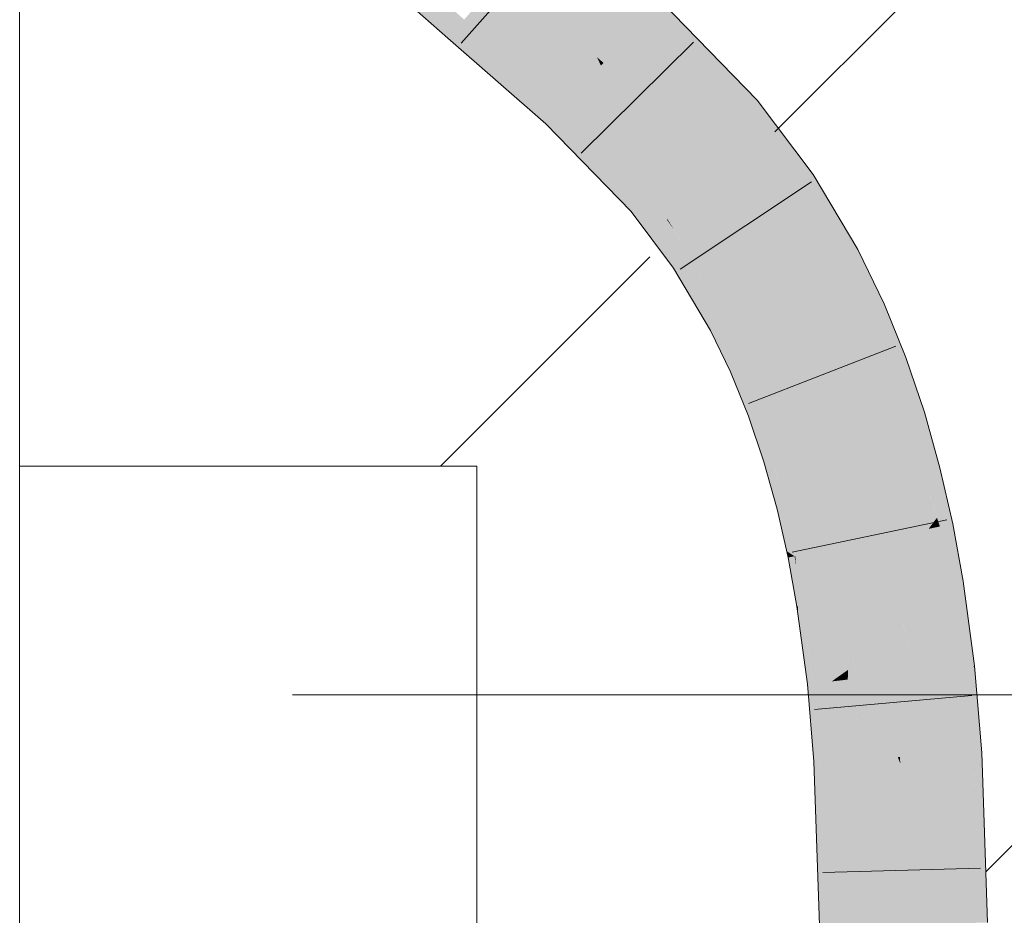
# Model space of a CAD drawing. Extents: x -620 to 300, y 62 to 1162.
# Tile 257 of 300: x 225.01 to 226.48, y 869.3 to 870.63. Entities that reach past the tile are written whole.
import ezdxf
from ezdxf.lldxf.tags import DXFTag

# ---------------------------------------------------------------- set-up
doc = ezdxf.new("R2010")
doc.units = 0
doc.layers.get('0').update_dxf_attribs({"lineweight": 13})
for name, color, linetype, lineweight, true_color in [('E_Betonbaudose', 1, 'Continuous', 13, 0xff0000), ('E_Detail_Wandschraffur', 7, 'Continuous', 5, 0xc0c0c0), ('E_Leerrohr 25-A06G94ES8I', 7, 'Continuous', 9, 0xff8000), ('E_Leerrohr 25-Shading', 7, 'Continuous', 9, 0xff8000)]:
    doc.layers.add(name, color=color, linetype=linetype, lineweight=lineweight, true_color=true_color)
doc.layers.add('E_Detail_Linie_Text_Bem', color=7, linetype='Continuous', lineweight=13)
tags = doc.linetypes.add('fein_strichliert', pattern=[4, 1, -2, 1]).pattern_tags.tags
tags[8:9] = [DXFTag(74, 4), DXFTag(75, 0), DXFTag(340, '0'), DXFTag(46, 0.0), DXFTag(50, 0.0), DXFTag(44, 0.0), DXFTag(45, 0.0)]
tags[6:7] = [DXFTag(74, 4), DXFTag(75, 0), DXFTag(340, '0'), DXFTag(46, 0.0), DXFTag(50, 0.0), DXFTag(44, 0.0), DXFTag(45, 0.0)]
tags[4:5] = [DXFTag(74, 4), DXFTag(75, 0), DXFTag(340, '0'), DXFTag(46, 0.0), DXFTag(50, 0.0), DXFTag(44, 0.0), DXFTag(45, 0.0)]

# ---------------------------------------------------------------- blocks, each defined once
blk = doc.blocks.new('Shading-A06G94358I', base_point=(225.3436, 853.8696))
at = {"layer": 'E_Leerrohr 25-Shading', "color": 43, "true_color": 0xd7ab7f}
for points in [[(225.8127, 870.7906), (225.7886, 870.7631), (225.9653, 870.6562), (225.9401, 870.6297)], [(225.6222, 870.6735), (225.598, 870.646), (225.672, 870.6302), (225.6479, 870.6027)], [(226.1077, 870.5101), (225.9653, 870.6562), (225.9552, 870.6142), (225.9401, 870.6297)], [(225.672, 870.6302), (225.6479, 870.6027), (225.8184, 870.5015), (225.7932, 870.475)], [(226.1077, 870.5101), (225.9552, 870.6142), (226.0976, 870.5011)], [(225.9552, 870.6142), (226.0803, 870.4858), (226.0976, 870.5011)], [(225.8373, 870.4821), (225.8184, 870.5015), (225.9204, 870.3445), (225.7932, 870.475)], [(226.1909, 870.4), (226.1825, 870.4111), (226.0803, 870.4858), (226.0976, 870.5011)], [(226.1825, 870.4111), (226.1077, 870.5101), (226.0976, 870.5011)], [(226.1909, 870.4), (226.0803, 870.4858), (226.1605, 870.3796)], [(225.8373, 870.4821), (225.9204, 870.3445), (225.9461, 870.3672)], [(225.9478, 870.3688), (225.8373, 870.4821), (225.9461, 870.3672)], [(226.1909, 870.4), (226.1605, 870.3796), (226.2576, 870.2881), (226.2254, 870.2704)], [(225.9834, 870.2606), (225.9749, 870.3254), (225.9204, 870.3445), (225.9461, 870.3672)], [(225.9461, 870.3672), (225.9749, 870.3254), (225.9478, 870.3688), (225.9741, 870.3318)], [(225.9741, 870.3318), (225.9737, 870.3343), (225.9478, 870.3688)], [(225.9847, 870.3168), (225.9737, 870.3343), (225.9741, 870.3318)], [(226.0114, 870.2794), (226.0138, 870.2811), (225.9847, 870.317), (225.9737, 870.3343)], [(226.0081, 870.2773), (226.0092, 870.278), (225.9741, 870.3318), (225.9847, 870.3168)], [(226.0081, 870.2773), (225.9741, 870.3318), (225.9749, 870.3254)], [(225.9749, 870.3254), (225.9834, 870.2606), (226.0081, 870.2773)], [(226.0092, 870.278), (226.0114, 870.2794), (225.9847, 870.317)], [(226.0592, 870.1793), (226.0632, 870.1815), (226.0092, 870.278), (226.0114, 870.2794)], [(226.0114, 870.2794), (226.0632, 870.1815), (226.0137, 870.281), (226.0682, 870.1842)], [(226.0682, 870.1842), (226.0705, 870.1854), (226.0137, 870.281), (226.0138, 870.2811)], [(226.2576, 870.2881), (226.2254, 870.2704), (226.2965, 870.2077), (226.263, 870.1929)], [(226.0137, 870.2663), (226.0081, 870.2773), (225.9908, 870.2482), (225.9834, 870.2606)], [(226.0585, 870.1788), (226.0137, 870.2663), (226.0384, 870.1678), (225.9908, 870.2482)], [(226.0592, 870.1793), (226.0092, 870.278), (226.0585, 870.1788), (226.0081, 870.2773)], [(226.2965, 870.2077), (226.263, 870.1929), (226.329, 870.1277), (226.2947, 870.1149)], [(226.0751, 870.1361), (226.0585, 870.1788), (226.0589, 870.1251), (226.0384, 870.1678)], [(226.0861, 870.1143), (226.0592, 870.1793), (226.0839, 870.1133), (226.0585, 870.1788)], [(226.0861, 870.1143), (226.0897, 870.1159), (226.0592, 870.1793), (226.0632, 870.1815)], [(226.0632, 870.1815), (226.0897, 870.1159), (226.0682, 870.1842), (226.0965, 870.1189)], [(226.0682, 870.1842), (226.0965, 870.1189), (226.0705, 870.1854), (226.1003, 870.1206)], [(226.1003, 870.1206), (226.1014, 870.1211), (226.0705, 870.1854)], [(226.0839, 870.1133), (226.0751, 870.1361), (226.068, 870.1063), (226.0589, 870.1251)], [(226.0897, 870.1159), (226.1118, 870.0468), (226.0965, 870.1189), (226.1204, 870.05)], [(226.0965, 870.1189), (226.1204, 870.05), (226.1003, 870.1206), (226.1257, 870.052)], [(226.1003, 870.1206), (226.1257, 870.052), (226.1014, 870.1211), (226.1281, 870.0529)], [(226.1281, 870.0529), (226.129, 870.0532), (226.1014, 870.1211)], [(226.3566, 870.0463), (226.329, 870.1277), (226.3103, 870.069), (226.2947, 870.1149)], [(226.0839, 870.1133), (226.068, 870.1063), (226.105, 870.0443), (226.0947, 870.0405)], [(226.1102, 870.0462), (226.0861, 870.1143), (226.105, 870.0443), (226.0839, 870.1133)], [(226.1102, 870.0462), (226.1118, 870.0468), (226.0861, 870.1143), (226.0897, 870.1159)], [(226.3566, 870.0463), (226.3103, 870.069), (226.3242, 870.0363)], [(226.3103, 870.069), (226.3216, 870.0355), (226.3242, 870.0363)], [(226.1214, 869.9736), (226.1102, 870.0462), (226.105, 870.0443)], [(226.1118, 870.0468), (226.1102, 870.0462), (226.1197, 870.0142)], [(226.1214, 869.9736), (226.129, 869.976), (226.1102, 870.0462), (226.1197, 870.0143)], [(226.1118, 870.0468), (226.1309, 869.9765), (226.1204, 870.05), (226.1394, 869.9791)], [(226.1309, 869.9765), (226.1118, 870.0468), (226.1197, 870.0142)], [(226.1204, 870.05), (226.1394, 869.9791), (226.1257, 870.052), (226.1464, 869.9813)], [(226.1257, 870.052), (226.1464, 869.9813), (226.1281, 870.0529), (226.1501, 869.9824)], [(226.1281, 870.0529), (226.1501, 869.9824), (226.129, 870.0532), (226.1519, 869.983)], [(226.1519, 869.983), (226.1527, 869.9833), (226.129, 870.0532)], [(226.3797, 869.9637), (226.3566, 870.0463), (226.3535, 869.9571), (226.3242, 870.0363)], [(226.105, 870.0443), (226.0947, 870.0405), (226.1214, 869.9736), (226.1178, 869.9725)], [(226.3242, 870.0363), (226.3216, 870.0355), (226.3535, 869.9571), (226.3442, 869.9548)], [(226.129, 869.976), (226.1309, 869.9765), (226.1197, 870.0143)], [(226.1214, 869.9736), (226.1178, 869.9725), (226.1272, 869.9387)], [(226.1214, 869.9736), (226.1374, 869.9023), (226.129, 869.976), (226.1342, 869.9471)], [(226.1374, 869.9023), (226.1214, 869.9736), (226.1272, 869.9387)], [(226.1342, 869.9471), (226.1325, 869.9699), (226.129, 869.976), (226.1309, 869.9765)], [(226.1486, 869.9052), (226.154, 869.9066), (226.1309, 869.9765), (226.1394, 869.9791)], [(226.1394, 869.9791), (226.154, 869.9066), (226.1464, 869.9813), (226.1625, 869.9088)], [(226.1464, 869.9813), (226.1625, 869.9088), (226.1501, 869.9824), (226.1675, 869.91)], [(226.1501, 869.9824), (226.1675, 869.91), (226.1519, 869.983), (226.1703, 869.9107)], [(226.1519, 869.983), (226.1703, 869.9107), (226.1527, 869.9833), (226.172, 869.9111)], [(226.172, 869.9111), (226.1729, 869.9113), (226.1527, 869.9833)], [(226.1441, 869.9041), (226.1325, 869.9699), (226.1419, 869.9035), (226.1342, 869.9471)], [(226.1486, 869.9052), (226.1325, 869.9699), (226.1441, 869.9041)], [(226.3752, 869.8896), (226.3535, 869.9571), (226.3628, 869.873), (226.3442, 869.9548)], [(226.3987, 869.8804), (226.3797, 869.9637), (226.3795, 869.8765), (226.3535, 869.9571)], [(226.1342, 869.9471), (226.1374, 869.9023), (226.1419, 869.9035)], [(226.1441, 869.9041), (226.1374, 869.9023), (226.1516, 869.8398)], [(226.1634, 869.8322), (226.1486, 869.9052), (226.1516, 869.8398), (226.1441, 869.9041)], [(226.1634, 869.8322), (226.1645, 869.8325), (226.1486, 869.9052), (226.154, 869.9066)], [(226.154, 869.9066), (226.1645, 869.8325), (226.1625, 869.9088), (226.1746, 869.8345)], [(226.1625, 869.9088), (226.1746, 869.8345), (226.1675, 869.91), (226.1808, 869.8358)], [(226.1675, 869.91), (226.1808, 869.8358), (226.1703, 869.9107), (226.1846, 869.8365)], [(226.1703, 869.9107), (226.1846, 869.8365), (226.172, 869.9111), (226.1872, 869.8371)], [(226.172, 869.9111), (226.1872, 869.8371), (226.1729, 869.9113), (226.1889, 869.8375)], [(226.1889, 869.8375), (226.1896, 869.8376), (226.1729, 869.9113)], [(226.3752, 869.8896), (226.3628, 869.873), (226.3788, 869.8763)], [(226.3795, 869.8765), (226.3752, 869.8896), (226.3788, 869.8763)], [(226.3788, 869.8763), (226.3628, 869.873), (226.397, 869.7925), (226.378, 869.7896)], [(226.4027, 869.7934), (226.3795, 869.8765), (226.397, 869.7925), (226.3788, 869.8763)], [(226.4142, 869.7952), (226.3987, 869.8804), (226.4027, 869.7934), (226.3795, 869.8765)], [(226.1634, 869.8322), (226.1516, 869.8398), (226.1538, 869.8303)], [(226.1629, 869.8322), (226.1538, 869.8303), (226.1684, 869.7577), (226.167, 869.7574)], [(226.1755, 869.7588), (226.1634, 869.8322), (226.1684, 869.7577), (226.1629, 869.8322)], [(226.1645, 869.8325), (226.1634, 869.8322), (226.1658, 869.8175)], [(226.1645, 869.8325), (226.1755, 869.7588), (226.1746, 869.8345), (226.1828, 869.7599)], [(226.1755, 869.7588), (226.1645, 869.8325), (226.1658, 869.8175)], [(226.1746, 869.8345), (226.1828, 869.7599), (226.1808, 869.8358), (226.1903, 869.761)], [(226.1808, 869.8358), (226.1903, 869.761), (226.1846, 869.8365), (226.195, 869.7617)], [(226.1846, 869.8365), (226.195, 869.7617), (226.1872, 869.8371), (226.1985, 869.7623)], [(226.1872, 869.8371), (226.1985, 869.7623), (226.1889, 869.8375), (226.201, 869.7626)], [(226.1889, 869.8375), (226.201, 869.7626), (226.1896, 869.8376), (226.2025, 869.7629)], [(226.2025, 869.7629), (226.2032, 869.763), (226.1896, 869.8376)], [(226.378, 869.7896), (226.4083, 869.7208), (226.397, 869.7925)], [(226.3945, 869.6654), (226.4166, 869.6678), (226.378, 869.7896), (226.4083, 869.7208)], [(226.4083, 869.7208), (226.4027, 869.7934), (226.397, 869.7925)], [(226.4295, 869.6801), (226.4142, 869.7952), (226.4027, 869.7934)], [(226.4083, 869.7208), (226.4309, 869.6694), (226.4027, 869.7934), (226.4295, 869.6801)], [(226.1684, 869.7577), (226.167, 869.7574), (226.1686, 869.746)], [(226.1824, 869.6423), (226.1852, 869.68), (226.1684, 869.7577), (226.1755, 869.7588)], [(226.1824, 869.6423), (226.1684, 869.7577), (226.1686, 869.746)], [(226.1828, 869.7599), (226.1755, 869.7588), (226.1883, 869.6554)], [(226.1828, 869.7599), (226.1898, 869.6431), (226.1903, 869.761), (226.1983, 869.644)], [(226.1898, 869.6431), (226.1828, 869.7599), (226.1883, 869.6554)], [(226.1903, 869.761), (226.1983, 869.644), (226.195, 869.7617), (226.2045, 869.6447)], [(226.195, 869.7617), (226.2045, 869.6447), (226.1985, 869.7623), (226.2094, 869.6453)], [(226.1985, 869.7623), (226.2094, 869.6453), (226.201, 869.7626), (226.2132, 869.6456)], [(226.201, 869.7626), (226.2132, 869.6456), (226.2025, 869.7629), (226.2159, 869.6459)], [(226.2025, 869.7629), (226.2159, 869.6459), (226.2032, 869.763), (226.2176, 869.6461)], [(226.2176, 869.6461), (226.2188, 869.6462), (226.2032, 869.763)], [(226.4083, 869.7208), (226.4166, 869.6678), (226.4085, 869.7204), (226.4203, 869.6682)], [(226.4085, 869.7204), (226.4085, 869.72), (226.4309, 869.6694), (226.4294, 869.6692)], [(226.4085, 869.72), (226.4203, 869.6682), (226.4294, 869.6692)], [(226.1852, 869.68), (226.1824, 869.6423), (226.1862, 869.6427)], [(226.1898, 869.6431), (226.1852, 869.68), (226.1862, 869.6427)], [(226.4166, 869.6678), (226.3945, 869.6654), (226.4293, 869.5392), (226.4053, 869.538)], [(226.4293, 869.5392), (226.4203, 869.6682), (226.4166, 869.6678)], [(226.4203, 869.6682), (226.4403, 869.5581), (226.4294, 869.6692), (226.4314, 869.6639)], [(226.4293, 869.5392), (226.4419, 869.5398), (226.4203, 869.6682), (226.4403, 869.5581)], [(226.4314, 869.6639), (226.4309, 869.6694), (226.4294, 869.6692)], [(226.1862, 869.6427), (226.1824, 869.6423), (226.1853, 869.6084)], [(226.1993, 869.5275), (226.1898, 869.6431), (226.1853, 869.6084), (226.1862, 869.6427)], [(226.1993, 869.5275), (226.1998, 869.5276), (226.1898, 869.6431), (226.1983, 869.644)], [(226.1983, 869.644), (226.1998, 869.5276), (226.2045, 869.6447), (226.2073, 869.528)], [(226.2045, 869.6447), (226.2073, 869.528), (226.2094, 869.6453), (226.2136, 869.5283)], [(226.2094, 869.6453), (226.2136, 869.5283), (226.2132, 869.6456), (226.2187, 869.5285)], [(226.2132, 869.6456), (226.2187, 869.5285), (226.2159, 869.6459), (226.2225, 869.5287)], [(226.2225, 869.5287), (226.2288, 869.5291), (226.2159, 869.6459), (226.2188, 869.6462)], [(226.1993, 869.5275), (226.1853, 869.6084), (226.1922, 869.5272)], [(226.4387, 869.2873), (226.4293, 869.5392), (226.4114, 869.3585), (226.4053, 869.538)], [(226.4483, 869.3491), (226.4419, 869.5398), (226.4311, 869.4919), (226.4293, 869.5392)], [(226.2013, 869.4766), (226.1993, 869.5275), (226.1962, 869.4098), (226.1922, 869.5272)], [(226.2073, 869.528), (226.1993, 869.5275), (226.2034, 869.4218)], [(226.2034, 869.4218), (226.2079, 869.3048), (226.2073, 869.528), (226.2084, 869.3267)], [(226.2073, 869.528), (226.2084, 869.3267), (226.2136, 869.5283)], [(226.2136, 869.5283), (226.2084, 869.3267), (226.2187, 869.5285), (226.2169, 869.4106)], [(226.2288, 869.5291), (226.2169, 869.4106), (226.237, 869.2843), (226.215, 869.284)], [(226.2169, 869.4106), (226.2288, 869.5291), (226.2187, 869.5285)], [(226.4311, 869.4919), (226.4356, 869.3697), (226.4483, 869.3491), (226.4495, 869.3132)], [(226.2087, 869.2839), (226.2013, 869.4766), (226.2004, 869.2838), (226.1962, 869.4098)], [(226.2169, 869.4106), (226.2084, 869.3267), (226.215, 869.284), (226.2087, 869.2839)], [(226.4387, 869.2873), (226.4114, 869.3585), (226.4174, 869.287)], [(226.4114, 869.3585), (226.4138, 869.2869), (226.4174, 869.287)], [(226.4356, 869.3697), (226.4387, 869.2873), (226.4495, 869.3132), (226.4504, 869.2875)], [(226.2079, 869.3048), (226.2087, 869.2839), (226.2084, 869.3267)]]:
    blk.add_solid(points, dxfattribs=at)
at = {"layer": 'E_Leerrohr 25-Shading', "color": 31, "true_color": 0xfabd7f}
for points in [[(225.9401, 870.6297), (225.7886, 870.7631), (225.8693, 870.5744), (225.7303, 870.6967)], [(225.8693, 870.5744), (225.7303, 870.6967), (225.8184, 870.5015), (225.672, 870.6302)], [(225.9401, 870.6297), (225.8693, 870.5744), (225.9036, 870.5912)], [(225.9552, 870.6142), (225.9401, 870.6297), (225.9036, 870.5912)], [(226.0803, 870.4858), (225.9552, 870.6142), (225.8793, 870.5656), (225.9036, 870.5912)], [(225.8693, 870.5744), (225.8793, 870.5656), (225.9036, 870.5912)], [(225.8693, 870.5744), (225.8184, 870.5015), (225.8755, 870.5617)], [(225.8793, 870.5656), (225.8693, 870.5744), (225.8755, 870.5617)], [(225.8755, 870.5617), (225.8184, 870.5015), (225.9577, 870.3775), (225.9478, 870.3688)], [(226.0141, 870.4273), (225.8793, 870.5656), (225.9577, 870.3775), (225.8755, 870.5617)], [(226.0197, 870.4323), (226.0803, 870.4858), (225.8793, 870.5656)], [(226.0141, 870.4273), (226.0197, 870.4323), (225.8793, 870.5656)], [(226.1605, 870.3796), (226.0803, 870.4858), (226.1038, 870.3415), (226.0197, 870.4323)], [(226.0871, 870.3303), (226.0141, 870.4273), (225.9737, 870.3343), (225.9577, 870.3775)], [(226.1038, 870.3415), (226.0197, 870.4323), (226.0936, 870.3347), (226.0141, 870.4273)], [(226.0141, 870.4273), (226.0871, 870.3303), (226.0936, 870.3347)], [(225.9577, 870.3775), (225.9478, 870.3688), (225.9737, 870.3343)], [(226.2254, 870.2704), (226.1605, 870.3796), (226.1824, 870.2468), (226.1038, 870.3415)], [(226.1824, 870.2468), (226.1038, 870.3415), (226.1673, 870.2385), (226.0936, 870.3347)], [(226.0871, 870.3303), (225.9737, 870.3343), (226.0138, 870.2811)], [(226.0871, 870.3303), (226.0138, 870.2811), (226.1479, 870.228), (226.0705, 870.1854)], [(226.1673, 870.2385), (226.0936, 870.3347), (226.1536, 870.2311), (226.0871, 870.3303)], [(226.0871, 870.3303), (226.1479, 870.228), (226.1536, 870.2311)], [(226.263, 870.1929), (226.2254, 870.2704), (226.2334, 870.1797), (226.1824, 870.2468)], [(226.2144, 870.1713), (226.1673, 870.2385), (226.1953, 870.1628), (226.1536, 870.2311)], [(226.2334, 870.1797), (226.1824, 870.2468), (226.2144, 870.1713), (226.1673, 870.2385)], [(226.1479, 870.228), (226.0705, 870.1854), (226.1822, 870.157), (226.1014, 870.1211)], [(226.1536, 870.2311), (226.1479, 870.228), (226.1953, 870.1628), (226.1822, 870.157)], [(226.2947, 870.1149), (226.263, 870.1929), (226.2826, 870.1104), (226.2334, 870.1797)], [(226.2323, 870.1441), (226.2554, 870.1488), (226.2144, 870.1713), (226.2334, 870.1797)], [(226.1909, 870.1357), (226.2323, 870.1441), (226.1822, 870.157), (226.2144, 870.1713)], [(226.1909, 870.1357), (226.1822, 870.157), (226.129, 870.0532), (226.1014, 870.1211)], [(226.2826, 870.1104), (226.2554, 870.1488), (226.2119, 870.084), (226.1909, 870.1357)], [(226.1909, 870.1357), (226.129, 870.0532), (226.2021, 870.0804)], [(226.2119, 870.084), (226.1909, 870.1357), (226.2021, 870.0804)], [(226.3216, 870.0355), (226.3103, 870.069), (226.2119, 870.084), (226.2826, 870.1104)], [(226.3103, 870.069), (226.2947, 870.1149), (226.2826, 870.1104)], [(226.2021, 870.0804), (226.129, 870.0532), (226.2156, 870.0027), (226.1527, 869.9833)], [(226.2372, 870.0093), (226.2119, 870.084), (226.2156, 870.0027), (226.2021, 870.0804)], [(226.2394, 870.0101), (226.3216, 870.0355), (226.2119, 870.084)], [(226.2372, 870.0093), (226.2394, 870.0101), (226.2119, 870.084)], [(226.3442, 869.9548), (226.3216, 870.0355), (226.2652, 869.9348), (226.2394, 870.0101)], [(226.2156, 870.0027), (226.1527, 869.9833), (226.227, 869.925), (226.1729, 869.9113)], [(226.2585, 869.933), (226.2372, 870.0093), (226.227, 869.925), (226.2156, 870.0027)], [(226.2652, 869.9348), (226.2394, 870.0101), (226.2606, 869.9336), (226.2372, 870.0093)], [(226.2372, 870.0093), (226.2585, 869.933), (226.2606, 869.9336)], [(226.3628, 869.873), (226.3442, 869.9548), (226.2893, 869.858), (226.2652, 869.9348)], [(226.2762, 869.8553), (226.2585, 869.933), (226.2364, 869.8472), (226.227, 869.925)], [(226.2824, 869.8566), (226.2606, 869.9336), (226.2782, 869.8557), (226.2585, 869.933)], [(226.2585, 869.933), (226.2762, 869.8553), (226.2782, 869.8557)], [(226.2893, 869.858), (226.2652, 869.9348), (226.2824, 869.8566), (226.2606, 869.9336)], [(226.2247, 869.9245), (226.1729, 869.9113), (226.2242, 869.8447), (226.1896, 869.8376)], [(226.2364, 869.8472), (226.227, 869.925), (226.2242, 869.8447), (226.2247, 869.9245)], [(226.378, 869.7896), (226.3628, 869.873), (226.3121, 869.7796), (226.2893, 869.858)], [(226.2906, 869.7763), (226.2762, 869.8553), (226.2441, 869.7692), (226.2364, 869.8472)], [(226.2782, 869.8557), (226.2762, 869.8553), (226.2962, 869.7772), (226.2906, 869.7763)], [(226.3027, 869.7781), (226.2824, 869.8566), (226.2962, 869.7772), (226.2782, 869.8557)], [(226.3121, 869.7796), (226.2893, 869.858), (226.3027, 869.7781), (226.2824, 869.8566)], [(226.2048, 869.8407), (226.1896, 869.8376), (226.2099, 869.764), (226.2032, 869.763)], [(226.2245, 869.7662), (226.2242, 869.8447), (226.2099, 869.764), (226.2048, 869.8407)], [(226.2441, 869.7692), (226.2364, 869.8472), (226.2245, 869.7662), (226.2242, 869.8447)], [(226.3945, 869.6654), (226.378, 869.7896), (226.3439, 869.6599), (226.3121, 869.7796)], [(226.2256, 869.6796), (226.2441, 869.7692), (226.2245, 869.7662)], [(226.2441, 869.7692), (226.2256, 869.6796), (226.243, 869.6634), (226.226, 869.6514)], [(226.2441, 869.7692), (226.243, 869.6634), (226.2457, 869.7475)], [(226.2441, 869.7692), (226.2492, 869.7009), (226.2906, 869.7763), (226.2685, 869.7021)], [(226.2906, 869.7763), (226.2685, 869.7021), (226.3002, 869.7039)], [(226.3002, 869.7039), (226.3197, 869.7051), (226.2906, 869.7763), (226.3027, 869.7781)], [(226.3197, 869.7051), (226.3316, 869.7059), (226.3027, 869.7781), (226.3121, 869.7796)], [(226.2099, 869.764), (226.2032, 869.763), (226.2188, 869.6462)], [(226.2245, 869.7662), (226.2099, 869.764), (226.2256, 869.6796), (226.2188, 869.6462)], [(226.243, 869.6634), (226.2515, 869.6694), (226.2457, 869.7475)], [(226.2492, 869.7009), (226.253, 869.65), (226.2685, 869.7021)], [(226.2685, 869.7021), (226.253, 869.65), (226.3002, 869.7039), (226.3033, 869.6555)], [(226.3439, 869.6599), (226.3316, 869.7059), (226.3067, 869.6558), (226.3002, 869.7039)], [(226.3033, 869.6555), (226.3067, 869.6558), (226.3002, 869.7039)], [(226.2256, 869.6796), (226.2188, 869.6462), (226.226, 869.6514)], [(226.2506, 869.6497), (226.2515, 869.6694), (226.2425, 869.6489), (226.243, 869.6634)], [(226.253, 869.65), (226.2515, 869.6694), (226.2506, 869.6497)], [(226.4053, 869.538), (226.3945, 869.6654), (226.3735, 869.5364), (226.3439, 869.6599)], [(226.226, 869.6514), (226.2188, 869.6462), (226.2261, 869.647)], [(226.2425, 869.6489), (226.243, 869.6634), (226.2261, 869.647), (226.226, 869.6514)], [(226.2411, 869.5854), (226.2497, 869.6248), (226.2425, 869.6489), (226.2506, 869.6497)], [(226.2497, 869.6248), (226.2534, 869.6415), (226.2506, 869.6497), (226.253, 869.65)], [(226.259, 869.5306), (226.3082, 869.533), (226.253, 869.65), (226.3033, 869.6555)], [(226.3082, 869.533), (226.317, 869.5335), (226.3033, 869.6555), (226.3067, 869.6558)], [(226.3735, 869.5364), (226.3439, 869.6599), (226.32, 869.5336), (226.3067, 869.6558)], [(226.3067, 869.6558), (226.317, 869.5335), (226.32, 869.5336)], [(226.2261, 869.647), (226.2188, 869.6462), (226.2288, 869.5291)], [(226.2425, 869.6489), (226.2261, 869.647), (226.2411, 869.5854), (226.2288, 869.5291)], [(226.2493, 869.5301), (226.2534, 869.6415), (226.2464, 869.5299), (226.2497, 869.6248)], [(226.259, 869.5306), (226.2534, 869.6415), (226.2493, 869.5301)], [(226.2464, 869.5299), (226.2497, 869.6248), (226.2399, 869.5296), (226.2411, 869.5854)], [(226.2411, 869.5854), (226.2288, 869.5291), (226.2399, 869.5296)], [(226.2652, 869.2847), (226.3117, 869.2854), (226.259, 869.5306), (226.3082, 869.533)], [(226.3117, 869.2854), (226.3254, 869.2856), (226.3082, 869.533), (226.317, 869.5335)], [(226.317, 869.5335), (226.3208, 869.524), (226.32, 869.5336)], [(226.317, 869.5335), (226.3318, 869.2857), (226.3208, 869.524), (226.3406, 869.2858)], [(226.317, 869.5335), (226.3254, 869.2856), (226.3318, 869.2857)], [(226.3208, 869.524), (226.3735, 869.5364), (226.32, 869.5336)], [(226.3208, 869.524), (226.4138, 869.2869), (226.3735, 869.5364), (226.4114, 869.3585)], [(226.4114, 869.3585), (226.4053, 869.538), (226.3735, 869.5364)], [(226.2399, 869.5296), (226.2288, 869.5291), (226.237, 869.2843)], [(226.2402, 869.2844), (226.2464, 869.5299), (226.237, 869.2843), (226.2399, 869.5296)], [(226.2428, 869.2844), (226.2493, 869.5301), (226.2402, 869.2844), (226.2464, 869.5299)], [(226.2652, 869.2847), (226.259, 869.5306), (226.2428, 869.2844), (226.2493, 869.5301)], [(226.3406, 869.2858), (226.4138, 869.2869), (226.3208, 869.524)]]:
    blk.add_solid(points, dxfattribs=at)
blk = doc.blocks.new('Referenz-A06G94EW8I')
at = {"layer": 'E_Betonbaudose', "linetype": 'Continuous', "ltscale": 0.13}
for p, q in [((225.0108, 869.286), (225.0108, 869.966)), ((225.0108, 869.966), (225.6908, 869.966)), ((225.6908, 869.966), (225.6908, 869.286))]:
    blk.add_line(p, q, dxfattribs=at)
at = {"layer": 'E_Detail_Linie_Text_Bem', "linetype": 'Continuous', "ltscale": 0.13}
blk.add_line((225.0108, 853.626), (225.0108, 881.626), dxfattribs=at)
at = {"layer": 'E_Detail_Linie_Text_Bem', "color": 0, "linetype": 'Continuous', "ltscale": 0.13}
blk.add_line((225.4167, 869.626), (228.3547, 869.626), dxfattribs=at)
at = {"layer": 'E_Detail_Wandschraffur', "linetype": 'ByBlock', "ltscale": 0.13}
for p, q in [((226.1339, 870.4633), (227.5108, 871.8402)), ((225.6367, 869.966), (225.9481, 870.2775))]:
    blk.add_line(p, q, dxfattribs=at)
at = {"layer": 'E_Detail_Wandschraffur', "linetype": 'fein_strichliert', "ltscale": 0.13}
blk.add_line((226.4485, 869.3637), (227.5108, 870.426), dxfattribs=at)
at = {"layer": 'E_Leerrohr 25-A06G94ES8I', "linetype": 'Continuous', "ltscale": 0.13}
for p, q in [((225.6677, 870.5952), (225.8233, 870.7713)), ((225.598, 870.646), (225.6479, 870.6027)), ((225.9653, 870.6563), (226.1077, 870.5101)), ((225.6479, 870.6027), (225.7932, 870.475)), ((225.8458, 870.4316), (226.0131, 870.5967)), ((226.1077, 870.5101), (226.1909, 870.4)), ((225.7932, 870.475), (225.9204, 870.3446)), ((226.1909, 870.4), (226.2575, 870.2881)), ((225.993, 870.2591), (226.1888, 870.389)), ((225.9204, 870.3446), (225.9834, 870.2606)), ((226.2575, 870.2881), (226.2965, 870.2077)), ((225.9834, 870.2606), (226.0384, 870.1678)), ((226.2965, 870.2077), (226.329, 870.1277)), ((226.0384, 870.1678), (226.068, 870.1062)), ((226.0951, 870.0593), (226.3141, 870.1446)), ((226.329, 870.1277), (226.3566, 870.0463)), ((226.068, 870.1062), (226.0947, 870.0404)), ((226.3566, 870.0463), (226.3797, 869.9638)), ((226.0947, 870.0404), (226.1178, 869.9725)), ((226.1178, 869.9725), (226.1374, 869.9023)), ((226.3797, 869.9638), (226.3987, 869.8804)), ((226.1374, 869.9023), (226.1538, 869.8303)), ((226.1596, 869.8382), (226.3897, 869.8863)), ((226.3987, 869.8804), (226.4142, 869.7952)), ((226.1538, 869.8303), (226.167, 869.7575)), ((226.4142, 869.7952), (226.4309, 869.6694)), ((226.167, 869.7575), (226.1824, 869.6423)), ((226.4309, 869.6694), (226.4419, 869.5398)), ((226.1824, 869.6423), (226.1922, 869.5272)), ((226.1931, 869.6045), (226.4272, 869.6254)), ((226.4419, 869.5398), (226.4504, 869.2875)), ((226.1922, 869.5272), (226.2004, 869.2838)), ((226.2052, 869.3623), (226.4402, 869.3684))]:
    blk.add_line(p, q, dxfattribs=at)

msp = doc.modelspace()

# ---------------------------------------------------------------- block references
at = {"color": 8, "lineweight": 25, "ltscale": 0.25, "true_color": 0x808080}
msp.add_blockref('Referenz-A06G94EW8I', (0, 0), dxfattribs=at)
msp.add_blockref('Shading-A06G94358I', (225.3436, 853.8696))

doc.saveas('drawing.dxf')
